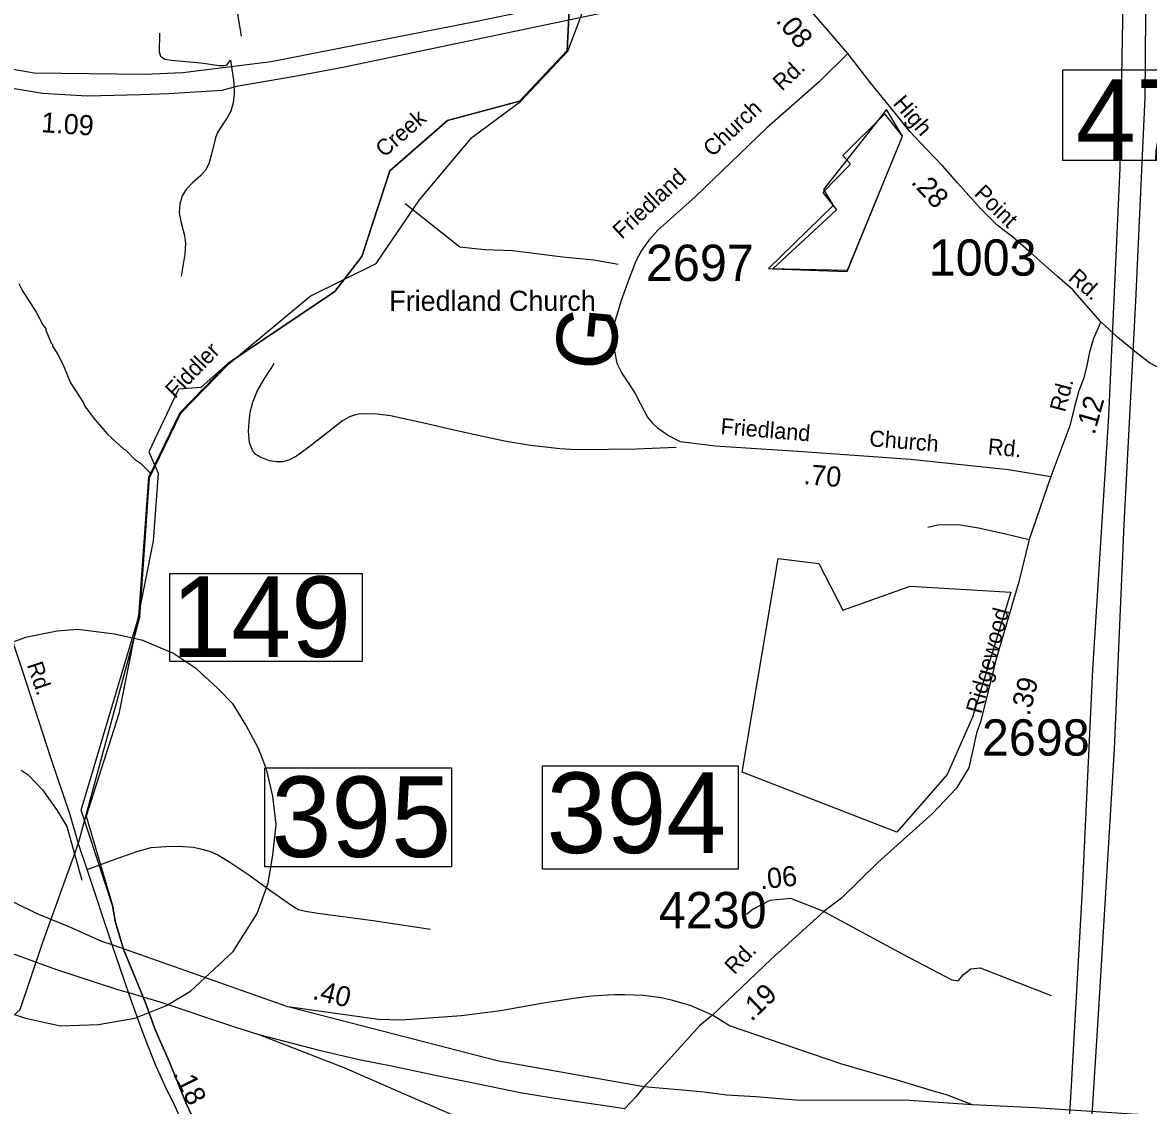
# Model space of a CAD drawing. Extents: x 1551653 to 1702041, y 811336 to 920032.
# Drawn here: x 1653462 to 1658049, y 841099 to 845509 of the extents above; entities that cross this region are included whole.
import ezdxf

# ---------------------------------------------------------------- set-up
doc = ezdxf.new("R2010")
doc.units = 0
for name, color, linetype in [('Old_Level_10', 7, 'Continuous'), ('Old_Level_11', 7, 'Continuous'), ('Old_Level_17', 7, 'Continuous'), ('Old_Level_21', 7, 'Continuous'), ('Old_Level_22', 7, 'Continuous'), ('Old_Level_27', 7, 'Continuous'), ('Old_Level_28', 7, 'Continuous'), ('Old_Level_3', 7, 'Continuous'), ('Old_Level_31', 7, 'Continuous'), ('Old_Level_32', 7, 'Continuous'), ('Old_Level_35', 7, 'Continuous'), ('Old_Level_47', 7, 'Continuous'), ('Old_Level_48', 7, 'Continuous'), ('Old_Level_49', 7, 'Continuous'), ('Old_Level_50', 7, 'Continuous'), ('Old_Level_56', 7, 'Continuous'), ('Old_Level_59', 7, 'Continuous'), ('Old_Level_62', 7, 'Continuous'), ('Old_Level_8', 7, 'Continuous')]:
    doc.layers.add(name, color=color, linetype=linetype)

msp = doc.modelspace()

# ---------------------------------------------------------------- linework, layer by layer
at = {"layer": 'Old_Level_27'}
for points in [[(1656485.535, 845768.826), (1656004.642, 845657.706), (1655305.782, 845511.487), (1654475.077, 845348.848), (1654115.27, 845304.04), (1653959.072, 845297.238), (1653509.728, 845302.217), (1653282.569, 845342.047), (1652939.344, 845415.068), (1652124.168, 845632.324), (1651906.977, 845678.351), (1651649.612, 845721.728), (1651472.511, 845733.544), (1651283.407, 845726.376), (1651102.605, 845712.982), (1650934.476, 845692.183), (1650807.908, 845672.33)], [(1650864.905, 845583.021), (1650943.245, 845597.277), (1651330.83, 845639.006), (1651631.902, 845633.098), (1651832.973, 845609.205), (1652065.815, 845567.179), (1652729.556, 845379.872), (1653059.866, 845301.074), (1653542.89, 845220.897), (1653725.281, 845210.94), (1653942.332, 845216.517), (1654057.085, 845219.567), (1654275.768, 845234.174), (1654340.771, 845250.933), (1654571.246, 845290.763), (1654766.901, 845327.274), (1656550.359, 845701.45)]]:
    msp.add_lwpolyline(points, dxfattribs=at)
at = {"layer": 'Old_Level_28'}
msp.add_line((1654542.202, 841500.329), (1653826.998, 841753.148), dxfattribs=at)
for points in [[(1653826.998, 841753.148), (1653785.341, 841766.483), (1653652.163, 841826.399), (1653521.114, 841878.864), (1653070.514, 842099.749), (1652804.969, 842228.85), (1652496.131, 842392.606), (1652145.208, 842565.463), (1652008.334, 842641.244), (1651777.12, 842756.505), (1651585.789, 842853.44), (1651435.767, 842940.533), (1651190.548, 843060.683), (1651085.096, 843116.566)], [(1650958.683, 842877.849), (1651023.47, 842839.735), (1651318.315, 842696.271), (1651541.651, 842588.88), (1651774.719, 842477.689), (1652011.861, 842360.409), (1652269.009, 842232.919), (1652542.122, 842103.306), (1652793.191, 841981.942), (1653034.457, 841870.584), (1653191.884, 841800.967), (1653600.979, 841651.666), (1653844.613, 841572.234), (1653893.731, 841558.503)], [(1653893.731, 841558.503), (1654021.679, 841520.952), (1654333.282, 841416.404), (1654424.671, 841387.223)], [(1655993.246, 841174.581), (1655401.075, 841278.64), (1654542.202, 841500.329)], [(1654424.671, 841387.223), (1654671.033, 841323.883), (1654833.767, 841285.427), (1654971.638, 841258.281), (1655048.485, 841242.445), (1655156.974, 841219.824), (1655292.759, 841191.542), (1655489.223, 841151.96), (1655580.105, 841135.999), (1655668.252, 841122.427), (1655916.4, 841086.358)], [(1657332.704, 841101.097), (1657054.957, 841120.746), (1656629.003, 841118.957), (1656450.087, 841133.398), (1656330.015, 841140.649), (1656238.429, 841152.177), (1656180.526, 841158.355), (1655993.246, 841174.581)], [(1658211.927, 841049.818), (1657982.282, 841063.289), (1657586.603, 841089.536), (1657332.704, 841101.097)]]:
    msp.add_lwpolyline(points, dxfattribs=at)
at = {"layer": 'Old_Level_3'}
for points in [[(1653616.413, 841422.36), (1653771.412, 841428.819), (1653919.955, 841454.652), (1654049.121, 841506.319), (1654145.996, 841564.444), (1654320.371, 841725.902), (1654417.246, 841880.902), (1654462.454, 842003.61), (1654481.829, 842119.861), (1654494.746, 842242.569), (1654481.829, 842358.819), (1654455.996, 842468.611), (1654423.704, 842552.569), (1654372.038, 842649.444), (1654320.371, 842733.402), (1654255.787, 842797.985), (1654171.829, 842875.486), (1654074.954, 842940.069), (1653952.246, 842991.736), (1653835.996, 843017.569), (1653687.454, 843036.944), (1653603.496, 843030.486), (1653474.329, 843004.652), (1653332.246, 842952.986)], [(1653396.829, 841480.485), (1653474.329, 841454.652), (1653616.413, 841422.36)]]:
    msp.add_lwpolyline(points, dxfattribs=at)
at = {"layer": 'Old_Level_31'}
for p, q in [((1653689.64, 842163.833), (1653689.64, 842163.833)), ((1653544.988, 841763.434), (1653544.988, 841763.434)), ((1653826.997, 841753.148), (1653826.997, 841753.148)), ((1653893.731, 841558.503), (1653893.731, 841558.503)), ((1655961.806, 841135.211), (1655961.806, 841135.211))]:
    msp.add_line(p, q, dxfattribs=at)
for points in [[(1657700.447, 845316.31), (1658522.269, 845316.31), (1658522.269, 844946.904), (1657700.447, 844946.904), (1657700.447, 845316.31)], [(1654062.106, 843265.278), (1654846.341, 843265.278), (1654846.341, 842906.751), (1654062.106, 842906.751), (1654062.106, 843265.278)], [(1655579.897, 842482.315), (1656378.232, 842482.315), (1656378.232, 842060.989), (1655579.897, 842060.989), (1655579.897, 842482.315)], [(1654448.624, 842473.237), (1655209.289, 842473.237), (1655209.289, 842070.659), (1654448.624, 842070.659), (1654448.624, 842473.237)]]:
    msp.add_lwpolyline(points, dxfattribs=at)
at = {"layer": 'Old_Level_32'}
for p, q in [((1656824.37, 845382.786), (1656550.359, 845701.45)), ((1653893.731, 841558.503), (1653826.998, 841753.148))]:
    msp.add_line(p, q, dxfattribs=at)
for points in [[(1656824.37, 845382.786), (1656706.984, 845267.155), (1656493.257, 845078.464), (1656202.89, 844799.592), (1656050.024, 844663.26), (1656013.47, 844623.358), (1655983.562, 844580.131), (1655960.299, 844536.904), (1655933.715, 844467.076), (1655900.483, 844377.296), (1655883.867, 844317.442), (1655863.928, 844257.589), (1655863.928, 844234.314), (1655867.251, 844194.411), (1655873.898, 844171.134), (1655883.867, 844121.258), (1655903.806, 844081.355), (1655943.683, 844021.502), (1655959.249, 843995.438), (1655981.137, 843954.069), (1656008.699, 843901.344), (1656027.344, 843878.633), (1656048.422, 843858.354), (1656067.066, 843846.186), (1656093.818, 843826.719), (1656141.646, 843803.196), (1656283.511, 843784.539), (1656641.362, 843761.542), (1657079.866, 843731.02), (1657478.333, 843689.05), (1657651.829, 843660.434)], [(1657855.619, 844290.668), (1657740.217, 844421.207), (1657676.683, 844475.528), (1657571.51, 844569.784), (1657496.605, 844635.539), (1657432.877, 844684.343), (1657363.431, 844752.791), (1657270.657, 844856.264), (1657210.819, 844923.639), (1657143.238, 844994.246), (1657076.854, 845065.631), (1657011.734, 845146.353), (1656916.452, 845262.947), (1656824.37, 845382.786)], [(1657855.619, 844290.668), (1657824.683, 844222.566), (1657809.215, 844166.848), (1657796.841, 844104.939), (1657784.466, 844058.507), (1657765.904, 844008.979), (1657747.343, 843943.974), (1657728.781, 843866.587), (1657651.829, 843660.434)], [(1658359.875, 843953.261), (1658310.378, 843984.216), (1658263.974, 844012.075), (1658223.757, 844027.552), (1658189.727, 844049.22), (1658149.511, 844070.889), (1658100.013, 844098.748), (1658053.23, 844122.485), (1658000.241, 844163.781), (1657924.667, 844226.15), (1657855.619, 844290.668)], [(1657651.829, 843660.434), (1657563.375, 843403.645), (1657521.462, 843231.605), (1657427.729, 842912.337), (1657366.269, 842664.654), (1657349.209, 842615.436), (1657335.58, 842552.817), (1657317.36, 842473.475), (1657265.242, 842389.458), (1657169.695, 842288.058), (1656946.75, 842088.155), (1656799.085, 841943.298), (1656726.7, 841888.252)], [(1653826.998, 841753.148), (1653724.72, 842060.169), (1653689.64, 842163.833), (1653656.559, 842282.177), (1653576.647, 842515.003), (1653463.831, 842865.889), (1653327.511, 843270.865)], [(1656726.7, 841888.252), (1656591.867, 841942.096), (1656506.666, 841933.275), (1656439.093, 841897.987), (1656412.217, 841876.466)], [(1656726.7, 841888.252), (1656512.441, 841694.143), (1656273.394, 841465.704)], [(1654285.558, 840667.463), (1654120.384, 841015.594), (1654081.726, 841099.989), (1654043.069, 841177.352), (1654004.411, 841261.747), (1653965.753, 841360.208), (1653930.609, 841455.153), (1653893.731, 841558.503)], [(1656273.394, 841465.704), (1656221.271, 841423.836), (1656014.367, 841195.853), (1655993.246, 841174.581)], [(1655993.246, 841174.581), (1655961.806, 841135.211), (1655916.4, 841086.358)]]:
    msp.add_lwpolyline(points, dxfattribs=at)
at = {"layer": 'Old_Level_35'}
for points in [[(1654354.031, 845453.417), (1654316.21, 845686.313), (1654258.533, 846186.441)], [(1654020.58, 845466.088), (1654018.234, 845390.094), (1654024.074, 845372.165), (1654031.955, 845366.003), (1654042.037, 845359.993), (1654067.965, 845355.866), (1654187.814, 845345.226), (1654263.641, 845334.681), (1654281.646, 845334.514), (1654295.691, 845336.43), (1654301.659, 845344.514), (1654309.704, 845356.358), (1654323.244, 845264.432), (1654324.11, 845218.392), (1654320.78, 845182.441), (1654310.485, 845148.432), (1654296.308, 845120.502), (1654281.147, 845098.675), (1654270.13, 845082.815), (1654256.078, 845060.889), (1654253.956, 845054.928), (1654248.024, 845038.839), (1654233.601, 844978.901), (1654221.266, 844933.127), (1654207.132, 844907.198), (1654187.073, 844885.194), (1654152.85, 844855.473), (1654128.913, 844829.548), (1654112.578, 844803.665), (1654102.486, 844769.85), (1654100.354, 844733.875), (1654107.942, 844693.698), (1654121.696, 844641.792), (1654125.449, 844609.699), (1654123.352, 844565.716), (1654108.72, 844475.766)], [(1655020.814, 844771.946), (1655244.18, 844595.245), (1655344.332, 844584.357), (1655457.563, 844581.139), (1655662.916, 844554.347), (1655789.201, 844542.013), (1655888.209, 844525.609)], [(1656125.225, 843778.447), (1655961.4, 843771.571), (1655849.51, 843770.042), (1655719.419, 843768.884), (1655651.67, 843773.26), (1655592.359, 843779.068), (1655531.663, 843785.905), (1655431.949, 843802.539), (1655318.186, 843827.063), (1655214.393, 843849.779), (1655108.636, 843874.343), (1654960.824, 843907.161), (1654906.143, 843914.474), (1654836.937, 843915.882), (1654815.005, 843909.924), (1654794.06, 843903.345), (1654764.9, 843886.328), (1654708.581, 843842.647), (1654622.367, 843775.163), (1654578.099, 843743.444), (1654550.163, 843727.601), (1654521.987, 843719.77), (1654496.176, 843719.894), (1654468.047, 843724.068), (1654434.316, 843738.162), (1654412.348, 843750.213), (1654398.467, 843766.305), (1654386.711, 843798.359), (1654382.847, 843844.461), (1654385.219, 843882.433), (1654389.431, 843922.371), (1654399.648, 843962.384), (1654419.831, 844010.199), (1654450.14, 844064.014), (1654474.28, 844099.943), (1654486.531, 844121.705)], [(1657150.978, 843453.845), (1657191.197, 843463.635), (1657235.055, 843465.344), (1657283.038, 843463.169), (1657357.024, 843450.663), (1657460.816, 843427.943), (1657563.375, 843403.645)], [(1653724.72, 842060.169), (1653839.18, 842101.968), (1653927.264, 842133.398), (1653985.603, 842148.621), (1654045.321, 842152.811), (1654095.37, 842153.995), (1654159.127, 842150.098), (1654187.217, 842143.923), (1654223.027, 842133.792), (1654258.155, 842119.471), (1654306.771, 842089.268), (1654380.429, 842040.944), (1654477.846, 841970.331), (1654527.735, 841934.097), (1654563.463, 841909.96), (1654585.618, 841897.303), (1654615.281, 841889.695), (1654665.336, 841881.276), (1654890.861, 841852.08), (1655124.669, 841816.713)], [(1656726.7, 841888.252), (1657048.088, 841714.424), (1657247.87, 841610.126), (1657273.563, 841606.246), (1657296.11, 841632.567), (1657326.173, 841655.128), (1657363.752, 841658.888), (1657653.109, 841546.083)]]:
    msp.add_lwpolyline(points, dxfattribs=at)
at = {"layer": 'Old_Level_47'}
for points in [[(1656273.394, 841465.704), (1656185.685, 841504.018), (1656112.037, 841525.741), (1656063.213, 841537.313), (1655991.263, 841546.314), (1655954.079, 841547.336), (1655916.042, 841549.489), (1655874.006, 841549.745), (1655822.128, 841546.208), (1655767.994, 841542.517), (1655697.969, 841532.93), (1655583.96, 841515.603), (1655409.87, 841484.538), (1655249.93, 841463.572), (1655005.513, 841445.768), (1654912.722, 841448.756), (1654542.202, 841500.329)], [(1657332.704, 841101.097), (1657230.952, 841140.188), (1657173.113, 841156.147), (1657025.578, 841201.003), (1656796.023, 841268.311), (1656342.14, 841422.869), (1656273.394, 841465.704)], [(1654424.671, 841387.223), (1654770.518, 841253.752), (1654899.291, 841197.209), (1655091.425, 841113.496), (1655220.095, 841057.209), (1655329.08, 841004.921), (1655483.792, 840930.847), (1655636.785, 840840.316)]]:
    msp.add_lwpolyline(points, dxfattribs=at)
at = {"layer": 'Old_Level_48'}
for p, q in [((1656982.352, 845155.382), (1656725.432, 844829.417)), ((1657047.486, 845046.727), (1656982.352, 845155.382)), ((1656823.134, 844499.831), (1657047.486, 845046.727)), ((1656725.432, 844829.417), (1656765.237, 844764.224)), ((1656765.237, 844764.224), (1656501.08, 844507.074)), ((1656501.08, 844507.074), (1656823.134, 844499.831))]:
    msp.add_line(p, q, dxfattribs=at)
for points in [[(1654229.671, 840893.545), (1654129.146, 841106.701), (1654061.223, 841274.847), (1654003.129, 841403.672), (1653962.509, 841515.962), (1653920.633, 841619.285), (1653874.002, 841730.755), (1653840.39, 841843.835), (1653828.448, 841913.235), (1653701.371, 842301.432), (1653935.977, 843090.529), (1653975.964, 843657.618), (1654103.917, 843920.859), (1654298.001, 844120.432), (1654734.975, 844413.558), (1654844.988, 844555.765), (1654957.973, 844904.721), (1655193.993, 845110.036), (1655487.018, 845189.445), (1655681, 845395.577), (1655691.049, 845585.77)], [(1656540.626, 843326.075), (1656706.763, 843306.514), (1656804.49, 843115.797), (1657078.126, 843213.6), (1657488.58, 843189.15), (1657332.217, 842680.572), (1657229.603, 842445.843), (1657024.376, 842211.115), (1656394.035, 842455.624), (1656540.626, 843326.075)]]:
    msp.add_lwpolyline(points, dxfattribs=at)
at = {"layer": 'Old_Level_49'}
for p, q in [((1657047.486, 845046.727), (1656975.751, 845137.49)), ((1656821.039, 844494.959), (1657047.486, 845046.727)), ((1656722.716, 844816.994), (1656778.491, 844745.738)), ((1656778.491, 844745.738), (1656519.51, 844506.493)), ((1656519.51, 844506.493), (1656821.039, 844494.959))]:
    msp.add_line(p, q, dxfattribs=at)
for points in [[(1655691.049, 845585.77), (1655681, 845395.577), (1655487.018, 845189.445), (1655193.993, 845110.036), (1654957.973, 844904.721), (1654844.988, 844555.765), (1654734.975, 844413.558), (1654298.001, 844120.432), (1654188.258, 844021.985), (1654097.742, 844016.521), (1653976.448, 843761.084), (1654014.465, 843674.118), (1653994.703, 843398.494), (1653854.345, 842693.577), (1653721.779, 842276.142), (1653828.448, 841913.235), (1653840.39, 841843.835), (1653874.002, 841730.755), (1653920.633, 841619.285), (1653962.509, 841515.962), (1654003.129, 841403.672), (1654061.223, 841274.847), (1654129.146, 841106.701), (1654229.671, 840893.545)], [(1656975.751, 845137.49), (1656804.02, 844967.245), (1656834.982, 844931.771), (1656722.716, 844816.994)]]:
    msp.add_lwpolyline(points, dxfattribs=at)
at = {"layer": 'Old_Level_50'}
for p, q in [((1653691.049, 842170.432), (1653691.049, 842170.432)), ((1653538.645, 841775.706), (1653538.645, 841775.706)), ((1653849.854, 841683.922), (1653849.854, 841683.922)), ((1655957.759, 841138.874), (1655957.759, 841138.874))]:
    msp.add_line(p, q, dxfattribs=at)
at = {"layer": 'Old_Level_56'}
for points in [[(1656087.909, 836267.583), (1656589.207, 836397.275), (1657052.247, 836505.332), (1657358.953, 836581.346), (1657577.506, 836632.533), (1657601.223, 837110.508), (1657639.605, 837926.166), (1657685.422, 838851.732), (1657741.199, 839775.093), (1657796.852, 840692.453), (1657849.605, 841535.834), (1657910.654, 842551.337), (1657950.225, 843464.823), (1657997.915, 844374.342), (1658036.379, 845204.006), (1658041.028, 845876.071), (1658033.587, 846544.18), (1658034.788, 846800.292), (1658033.164, 846986.223)], [(1657931.17, 846969.488), (1657943.076, 846649.275), (1657947.479, 845743.099), (1657932.866, 844915.351), (1657885.943, 843905.767), (1657821.55, 842873.521), (1657779.323, 841976.899), (1657732.82, 841155.402), (1657669.851, 840134.134), (1657620.32, 839232.656), (1657563.434, 838215.266), (1657510.682, 837381.692), (1657486.653, 836898.123), (1657478.703, 836713.783), (1657149.951, 836636.018), (1656654.581, 836512.409), (1656127.315, 836385.047), (1655991.029, 836354.798)]]:
    msp.add_lwpolyline(points, dxfattribs=at)
at = {"layer": 'Old_Level_59'}
msp.add_lwpolyline([(1650105.384, 840572.238), (1650501.334, 840392.38), (1650704.13, 840251.867), (1651110.464, 840153.55), (1651255.988, 840212.43), (1651686.371, 840277.508), (1652326.958, 840433.042), (1652544.929, 840536.901), (1652936.263, 841018.615), (1653452.41, 841489.481), (1653544.988, 841763.434), (1653690.123, 842166.558), (1653939.237, 843087.943), (1653979.222, 843655.014), (1654107.175, 843918.25), (1654301.256, 844117.817), (1654633.687, 844394.055), (1654903.063, 844527.31), (1655079.55, 844787.622), (1655293.029, 845040.514), (1655490.251, 845186.805), (1655684.23, 845392.933), (1655745.955, 845557.75)], dxfattribs=at)
at = {"layer": 'Old_Level_62'}
for points in [[(1653446.292, 844446.413), (1653462.081, 844416.322), (1653517.342, 844329.943), (1653545.024, 844277.757), (1653556.815, 844261.661), (1653556.815, 844255.664), (1653578.448, 844203.529), (1653584.394, 844197.48), (1653584.292, 844191.482), (1653606.027, 844157.341), (1653625.815, 844117.202), (1653657.188, 844041.025), (1653710.604, 843960.644), (1653716.448, 843946.598), (1653750.076, 843900.359), (1653807.593, 843831.974), (1653875.056, 843771.433), (1653881.105, 843769.433), (1653918.732, 843731.14), (1653942.62, 843714.941), (1653983.016, 843673.982)], [(1653456.098, 842464.555), (1653485.368, 842444.783), (1653542.885, 842384.343), (1653603.627, 842299.356), (1653643.1, 842235.123), (1653703.209, 842016.304)]]:
    msp.add_lwpolyline(points, dxfattribs=at)

# ---------------------------------------------------------------- texts
at = {"layer": 'Old_Level_10'}
msp.add_text('Rd.', height=65.6167, rotation=288.669858, dxfattribs=at).set_placement((1653479.319, 842893.199))
at = {"layer": 'Old_Level_11'}
for s, rotation, p in [('Rd.', 42.998581, (1656556.027, 845226.981)), ('High', 310.895772, (1657005.602, 845178.069)), ('Church', 43.049175, (1656272.125, 844958.656)), ('Friedland', 42.785861, (1655903.502, 844623.46)), ('Point', 315.414408, (1657335.24, 844808.563)), ('Rd.', 318.818233, (1657718.747, 844463.244)), ('Rd.', 74.941372, (1657709.012, 843919.218)), ('Friedland', 355.301869, (1656304.233, 843833.2)), ('Church', 355.346164, (1656909.718, 843783.784)), ('Rd.', 354.846203, (1657392.975, 843750.573)), ('Ridgewood', 74.796589, (1657367.529, 842690.676)), ('Rd.', 46.038322, (1656362.467, 841628.005))]:
    msp.add_text(s, height=65.6167, rotation=rotation, dxfattribs=at).set_placement(p)
at = {"layer": 'Old_Level_17'}
for s, rotation, p in [('.08', 308.991922, (1656528.189, 845515.154)), ('1.09', 356.063289, (1653536.152, 845062.761)), ('.28', 312.851911, (1657078.581, 844857.193)), ('.12', 74.447769, (1657829.338, 843827.436)), ('.70', 355.301869, (1656642.123, 843629.201)), ('.39', 76.064158, (1657564.708, 842682.585)), ('.06', 5.911108, (1656469.364, 841978.752)), ('.40', 346.128528, (1654639.728, 841533.147)), ('.19', 43.700236, (1656431.751, 841437.982)), ('.18', 296.550714, (1654073.299, 841228.272))]:
    msp.add_text(s, height=82.0208, rotation=rotation, dxfattribs=at).set_placement(p)
at = {"layer": 'Old_Level_21'}
for s, rotation, p in [('Creek', 41.019811, (1654935.261, 844956.89)), ('Fiddler', 45.798256, (1654083.375, 843974.837))]:
    msp.add_text(s, height=65.6167, rotation=rotation, dxfattribs=at).set_placement(p)
at = {"layer": 'Old_Level_22'}
msp.add_text('Friedland Church', height=82.02083, dxfattribs=at).set_placement((1654956.07, 844334.653))
msp.add_text('G', height=246.062, rotation=84.562972, dxfattribs=at).set_placement((1655872.377, 844085.27))
at = {"layer": 'Old_Level_31'}
for s, p in [('477', (1657753.523, 844949.504)), ('149', (1654068.47, 842924.953)), ('395', (1654475.923, 842110.476)), ('394', (1655596.876, 842126.608))]:
    msp.add_text(s, height=328.0833, dxfattribs=at).set_placement(p)
at = {"layer": 'Old_Level_8'}
for s, p in [('2697', (1656002.003, 844456.732)), ('1003', (1657154.206, 844478.075)), ('2698', (1657370.704, 842523.548)), ('4230', (1656054.306, 841820.509))]:
    msp.add_text(s, height=147.6375, dxfattribs=at).set_placement(p)

doc.saveas('drawing.dxf')
